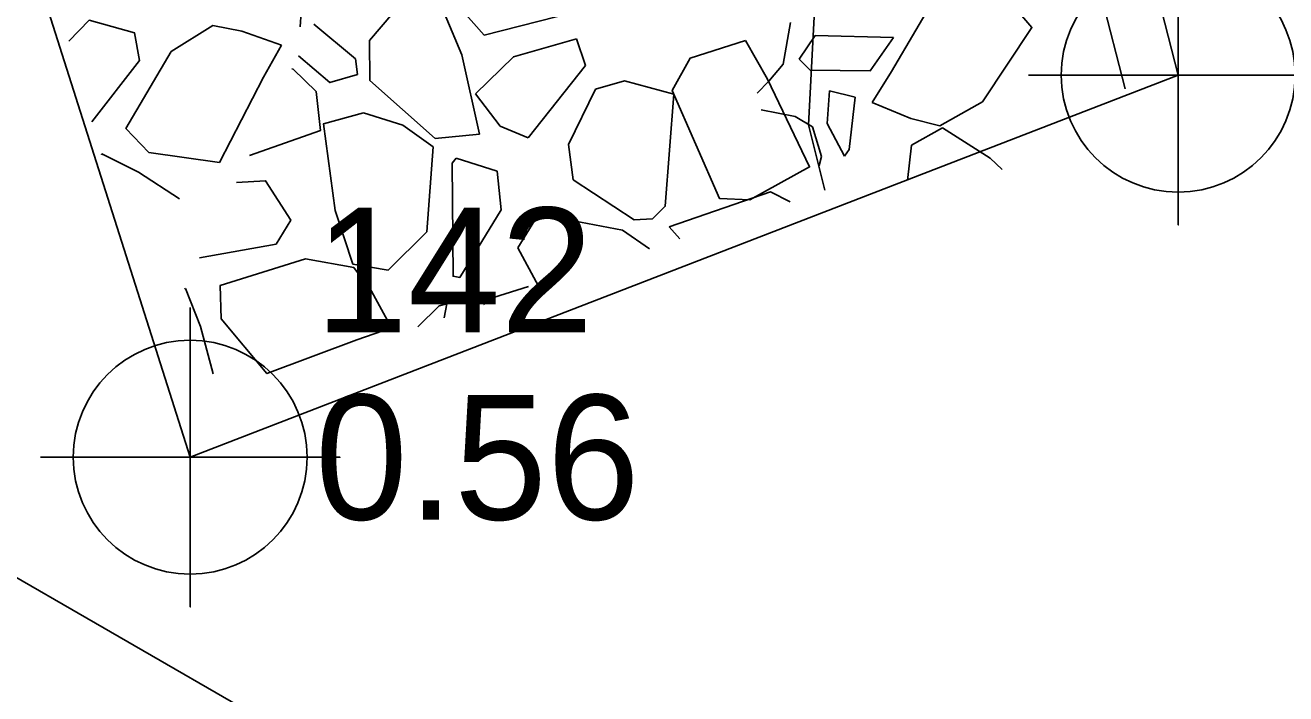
# Model space of a CAD drawing. Extents: x 3040896 to 3051146, y 687568 to 732976.
# Drawn here: x 3043986.25 to 3044011.51, y 721908.52 to 721921.92 of the extents above; entities that cross this region are included whole.
import ezdxf

# ---------------------------------------------------------------- set-up
doc = ezdxf.new("R2010")
doc.units = 0
for name, color, linetype in [('Default', 7, 'Continuous'), ('Exist DTM Breakline Cogo Point CELL', 7, 'Continuous'), ('Exist Horizontal Alignment', 7, 'Continuous'), ('Exist Hydro Stream or Body of Water', 7, 'Continuous'), ('Exist Other Culture Area Outline', 7, 'Continuous'), ('Exist Other Culture Area Outline Cogo Elevation', 7, 'Continuous'), ('Exist Other Culture Area Outline Cogo Number', 7, 'Continuous'), ('Exist Other Culture Area Outline Cogo Point CELL', 7, 'Continuous'), ('Exist Right of Way Line', 7, 'Continuous'), ('Exist Structure Major Bridge WW', 7, 'Continuous'), ('Exist Structure Major Bridge WW Cogo Point CELL', 7, 'Continuous')]:
    doc.layers.add(name, color=color, linetype=linetype)

# ---------------------------------------------------------------- blocks, each defined once
blk = doc.blocks.new('EXIST DTM BREAKLINE COGO POINT')
at = {"layer": 'Exist DTM Breakline Cogo Point CELL'}
blk.add_lwpolyline([(0, 0.06), (0, -0.06), (0, 0), (0.06, 0), (-0.06, 0)], dxfattribs=at)
blk.add_circle((0, 0), 0.04688, dxfattribs=at)

msp = doc.modelspace()

# ---------------------------------------------------------------- linework, layer by layer
at = {"layer": 'Default'}
for p, q in [((3043989.173, 721921.399), (3043990.007, 721921.918)), ((3043990.007, 721921.918), (3043990.59, 721921.805)), ((3044001.434, 721921.144), (3044001.581, 721921.982)), ((3043990.59, 721921.805), (3043991.383, 721921.524)), ((3044002.076, 721921.716), (3044001.753, 721921.243)), ((3044003.645, 721921.681), (3044002.076, 721921.716)), ((3043997.294, 721921.653), (3043997.474, 721921.116)), ((3043988.541, 721921.217), (3043987.586, 721919.988)), ((3043991.593, 721921.048), (3043991.614, 721921.044)), ((3043991.614, 721921.044), (3043992.081, 721920.595)), ((3043997.474, 721921.116), (3043996.323, 721919.667)), ((3044001.151, 721920.803), (3044001.434, 721921.144)), ((3043994.465, 721919.651), (3043993.151, 721920.817)), ((3044000.915, 721920.564), (3044001.151, 721920.803)), ((3043997.672, 721920.645), (3043997.131, 721919.537)), ((3044002.316, 721919.953), (3044002.361, 721920.61)), ((3044002.361, 721920.61), (3044002.879, 721920.484)), ((3043993.026, 721920.17), (3043993.817, 721919.922)), ((3044003.996, 721920.053), (3044003.218, 721920.375)), ((3044005.432, 721920.386), (3044004.572, 721919.91)), ((3043993.817, 721919.922), (3043994.425, 721919.486)), ((3044002.025, 721919.885), (3044001.676, 721920.097)), ((3044002.665, 721919.299), (3044002.316, 721919.953)), ((3044004.572, 721919.91), (3044003.996, 721920.053)), ((3043995.348, 721919.743), (3043994.465, 721919.651)), ((3044002.205, 721919.293), (3044002.025, 721919.885)), ((3043997.226, 721918.825), (3043997.131, 721919.537)), ((3043987.775, 721919.328), (3043987.785, 721919.344)), ((3043994.885, 721919.261), (3043995.706, 721918.999)), ((3044002.155, 721919.114), (3044002.205, 721919.293)), ((3043995.706, 721918.999), (3043995.786, 721918.225)), ((3043997.226, 721918.825), (3043998.451, 721918.024)), ((3043995.786, 721918.225), (3043994.955, 721916.868)), ((3043996.116, 721917.462), (3043996.533, 721918.135)), ((3043996.533, 721918.135), (3043998.213, 721917.819)), ((3043998.451, 721918.024), (3043998.82, 721918.046)), ((3043999.149, 721917.885), (3043999.364, 721917.646)), ((3043998.213, 721917.819), (3043998.756, 721917.441)), ((3043991.274, 721917.533), (3043989.741, 721917.26)), ((3043996.531, 721916.694), (3043996.116, 721917.462)), ((3043991.865, 721917.244), (3043992.832, 721917.071)), ((3043992.832, 721917.071), (3043993.189, 721916.597)), ((3043989.439, 721916.643), (3043989.458, 721916.648)), ((3043995.628, 721916.464), (3043996.332, 721916.685)), ((3043993.189, 721916.597), (3043993.59, 721915.857)), ((3043995.628, 721916.464), (3043995.434, 721916.325)), ((3043994.698, 721916.343), (3043994.643, 721916.06))]:
    msp.add_line(p, q, dxfattribs=at)
for points in [[(3043997.707, 721922.499), (3043997.251, 721922.183), (3043995.441, 721921.726), (3043994.718, 721922.553), (3043994.702, 721923.173), (3043996.923, 721923.967), (3043997.776, 721923.533), (3043998.024, 721923.147)], [(3044003.506, 721923.915), (3044002.669, 721923.752), (3044002.128, 721923.504), (3044001.941, 721919.927), (3044002.268, 721918.621)], [(3043991.757, 721921.895), (3043991.795, 721922.489), (3043991.881, 721922.627)], [(3043993.151, 721920.817), (3043993.144, 721921.62), (3043993.845, 721922.446), (3043994.553, 721922.383), (3043994.998, 721921.33), (3043995.348, 721919.743)], [(3044003.218, 721920.375), (3044003.608, 721920.996), (3044004.581, 721922.66), (3044005.986, 721922.384), (3044006.419, 721921.879), (3044005.432, 721920.386)], [(3043987.121, 721921.606), (3043987.531, 721922.023), (3043988.437, 721921.774), (3043988.541, 721921.217)], [(3043991.722, 721921.312), (3043992.354, 721920.775), (3043992.903, 721920.938), (3043992.869, 721921.249), (3043992.03, 721921.943)], [(3044001.753, 721921.243), (3044001.976, 721921.024), (3044003.179, 721921.012), (3044003.645, 721921.681)], [(3043991.383, 721921.524), (3043991.026, 721920.883), (3043990.14, 721919.172), (3043988.723, 721919.375), (3043988.265, 721919.856), (3043989.173, 721921.399)], [(3043995.272, 721920.55), (3043996.03, 721921.289), (3043997.294, 721921.653)], [(3044000.682, 721921.617), (3044001.123, 721920.846), (3044001.964, 721919.085), (3044000.766, 721918.427), (3044000.158, 721918.452), (3043999.214, 721920.616), (3043999.57, 721921.265), (3044000.682, 721921.617)], [(3043997.672, 721920.645), (3043998.259, 721920.808), (3043999.247, 721920.545), (3043999.073, 721918.295), (3043998.82, 721918.046)], [(3043992.081, 721920.595), (3043992.168, 721919.815), (3043990.745, 721919.313)], [(3043996.323, 721919.667), (3043995.765, 721919.901), (3043995.272, 721920.55)], [(3044002.879, 721920.484), (3044002.757, 721919.432), (3044002.665, 721919.299)], [(3043992.815, 721917.136), (3043992.46, 721918.213), (3043992.227, 721919.949), (3043993.026, 721920.17)], [(3044000.997, 721920.23), (3044001.676, 721920.097)], [(3044003.928, 721918.811), (3044004.006, 721919.518), (3044004.626, 721919.871)], [(3044004.626, 721919.871), (3044005.581, 721919.259), (3044005.821, 721919.033)], [(3043994.425, 721919.486), (3043994.293, 721917.783), (3043993.519, 721917.018), (3043992.815, 721917.136)], [(3043987.785, 721919.344), (3043988.521, 721918.977), (3043989.342, 721918.444)], [(3043994.955, 721916.868), (3043994.82, 721916.893), (3043994.8, 721919.162), (3043994.885, 721919.261)], [(3043990.481, 721918.773), (3043991.064, 721918.808), (3043991.569, 721918.016), (3043991.274, 721917.533)], [(3044001.573, 721918.388), (3044001.182, 721918.586), (3043999.149, 721917.885)], [(3043993.59, 721915.857), (3043992.895, 721915.62), (3043991.091, 721914.943), (3043990.175, 721916.043), (3043990.157, 721916.708), (3043991.865, 721917.244)], [(3043989.458, 721916.648), (3043989.759, 721915.883), (3043990.011, 721914.938)], [(3043994.116, 721915.882), (3043994.542, 721916.298), (3043994.698, 721916.343)]]:
    msp.add_lwpolyline(points, dxfattribs=at)
at = {"layer": 'Exist Horizontal Alignment'}
for centre, radius, start, end in [((3047143.478, 722946.481), 3274.364, 179.827486, 209.692497), ((3045383.017, 722302.494), 1400.136, 189.234207, 200.154015)]:
    msp.add_arc(centre, radius, start, end, dxfattribs=at)
at = {"layer": 'Exist Hydro Stream or Body of Water'}
msp.add_lwpolyline([(3044009.602, 721878.349), (3044001.405, 721885.923), (3043997.434, 721897.473), (3043991.023, 721907.998), (3043985.229, 721911.333), (3043977.187, 721940.158), (3043971.199, 721954.618), (3043969.503, 721957.861), (3043961.802, 721957.89), (3043945.363, 721967.395)], dxfattribs=at)
at = {"layer": 'Exist Other Culture Area Outline'}
for points in [[(3043955.312, 722128.683), (3043949.696, 722109.538), (3043952.041, 722056.289), (3043970.953, 721971.86), (3043989.554, 721913.266)], [(3043989.554, 721913.266), (3044009.351, 721920.923)]]:
    msp.add_lwpolyline(points, dxfattribs=at)
at = {"layer": 'Exist Right of Way Line'}
for radius in [3324.364, 3224.364]:
    msp.add_arc((3047143.478, 722946.481), radius, 179.827486, 209.692497, dxfattribs=at)
at = {"layer": 'Exist Structure Major Bridge WW'}
for points in [[(3044009.351, 721920.923), (3043990.063, 721996.475), (3043966.392, 722130.806)], [(3044008.285, 721920.651), (3043988.987, 721996.243), (3043965.309, 722130.615)]]:
    msp.add_lwpolyline(points, dxfattribs=at)

# ---------------------------------------------------------------- block references
at = {"layer": 'Exist Other Culture Area Outline Cogo Point CELL', "xscale": 50, "yscale": 50}
msp.add_blockref('EXIST DTM BREAKLINE COGO POINT', (3043989.554, 721913.266), dxfattribs=at)
at = {"layer": 'Exist Structure Major Bridge WW Cogo Point CELL', "xscale": 50, "yscale": 50}
msp.add_blockref('EXIST DTM BREAKLINE COGO POINT', (3044009.351, 721920.923), dxfattribs=at)

# ---------------------------------------------------------------- texts
at = {"layer": 'Exist Other Culture Area Outline Cogo Elevation'}
msp.add_text('0.56', height=2.5, dxfattribs=at).set_placement((3043992.054, 721912.016))
at = {"layer": 'Exist Other Culture Area Outline Cogo Number'}
msp.add_text('142', height=2.5, dxfattribs=at).set_placement((3043992.054, 721915.766))

doc.saveas('drawing.dxf')
